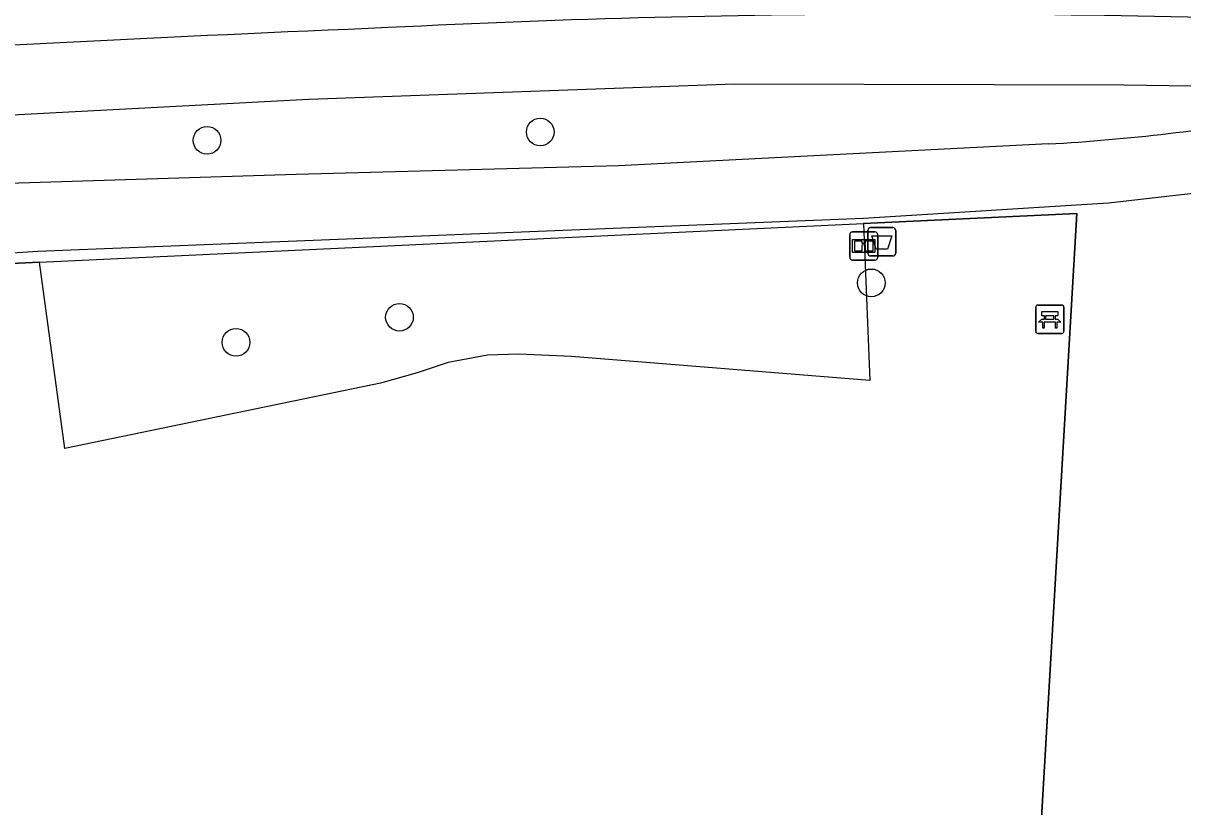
# Model space of a CAD drawing. Extents: x 159053 to 160041, y 380450 to 381422.
# Drawn here: x 159856.62 to 159897.62, y 380815.28 to 380842.97 of the extents above; entities that cross this region are included whole.
import ezdxf

# ---------------------------------------------------------------- set-up
doc = ezdxf.new("R2010")
doc.units = 0
for name, color, linetype in [('IMGEO_Afvalbak', 7, 'Continuous'), ('IMGEO_Bank', 7, 'Continuous'), ('IMGEO_Boom', 7, 'Continuous'), ('IMGEO_Fietspad_gesloten', 7, 'Continuous'), ('IMGEO_Grasland_agrarisch', 7, 'Continuous'), ('IMGEO_Groenvoorziening', 7, 'Continuous'), ('IMGEO_Hek', 7, 'Continuous'), ('IMGEO_Informatiebord', 7, 'Continuous'), ('IMGEO_Voetpad_open', 7, 'Continuous')]:
    doc.layers.add(name, color=color, linetype=linetype)

msp = doc.modelspace()

# ---------------------------------------------------------------- linework, layer by layer
at = {"layer": 'IMGEO_Afvalbak'}
for p, q in [((159886.479, 380834.843), (159886.479, 380835.643)), ((159886.479, 380835.643), (159886.479, 380834.843)), ((159886.579, 380835.743), (159887.369, 380835.743)), ((159887.369, 380835.743), (159886.579, 380835.743)), ((159887.469, 380835.643), (159887.469, 380834.843)), ((159887.469, 380834.843), (159887.469, 380835.643)), ((159887.369, 380834.743), (159886.579, 380834.743)), ((159886.579, 380834.743), (159887.369, 380834.743))]:
    msp.add_line(p, q, dxfattribs=at)
msp.add_lwpolyline([(159886.622, 380835.457), (159887.326, 380835.457), (159887.177, 380834.987), (159886.771, 380834.987), (159886.622, 380835.457)], dxfattribs=at)
for centre, start, end in [((159886.579, 380835.643), 90, 180), ((159886.579, 380835.643), 90, 180), ((159887.369, 380835.643), 0, 90), ((159887.369, 380835.643), 360, 90), ((159886.579, 380834.843), 180, 270), ((159886.579, 380834.843), 180, 270), ((159887.369, 380834.843), 270, 0), ((159887.369, 380834.843), 270, 0)]:
    msp.add_arc(centre, 0.1, start, end, dxfattribs=at)
at = {"layer": 'IMGEO_Bank'}
for p, q in [((159892.414, 380832.081), (159892.414, 380832.922)), ((159892.414, 380832.922), (159892.414, 380832.081)), ((159892.489, 380833.006), (159893.33, 380833.006)), ((159893.33, 380833.006), (159892.489, 380833.006)), ((159892.723, 380832.512), (159892.723, 380832.618)), ((159892.767, 380832.618), (159892.767, 380832.512)), ((159893.055, 380832.624), (159892.773, 380832.624)), ((159893.061, 380832.512), (159893.061, 380832.618)), ((159893.105, 380832.618), (159893.105, 380832.512)), ((159893.414, 380832.931), (159893.414, 380832.09)), ((159893.414, 380832.09), (159893.414, 380832.931)), ((159893.111, 380832.404), (159892.718, 380832.404)), ((159892.773, 380832.506), (159893.055, 380832.506)), ((159893.339, 380832.006), (159892.498, 380832.006)), ((159892.498, 380832.006), (159893.339, 380832.006))]:
    msp.add_line(p, q, dxfattribs=at)
for points in [[(159892.717, 380832.624), (159892.631, 380832.624), (159892.631, 380832.785), (159893.194, 380832.785), (159893.194, 380832.624), (159893.111, 380832.624)], [(159892.661, 380832.404), (159892.519, 380832.404), (159892.631, 380832.506), (159892.717, 380832.506)], [(159892.711, 380832.397), (159892.711, 380832.19), (159892.668, 380832.19), (159892.668, 380832.397)], [(159893.111, 380832.506), (159893.194, 380832.506), (159893.306, 380832.404), (159893.167, 380832.404)], [(159893.161, 380832.397), (159893.161, 380832.19), (159893.117, 380832.19), (159893.117, 380832.397)]]:
    msp.add_lwpolyline(points, dxfattribs=at)
for centre, radius, start, end in [((159892.492, 380832.928), 0.0779, 92.4484, 184.2845), ((159892.492, 380832.928), 0.0779, 92.4484, 184.2845), ((159892.716, 380832.617), 0.00671, 2.8957, 87.1043), ((159892.773, 380832.617), 0.00671, 92.8957, 177.1043), ((159893.055, 380832.617), 0.00671, 2.8957, 87.1043), ((159893.112, 380832.617), 0.00671, 92.8957, 177.1043), ((159893.336, 380832.928), 0.0779, 2.4484, 94.2845), ((159893.336, 380832.928), 0.0779, 2.4484, 94.2845), ((159892.661, 380832.397), 0.00671, 2.8957, 87.1043), ((159892.718, 380832.397), 0.00671, 92.8957, 177.1043), ((159892.716, 380832.513), 0.00671, 272.8957, 357.1043), ((159892.773, 380832.513), 0.00671, 182.8957, 267.1043), ((159893.055, 380832.513), 0.00671, 272.8957, 357.1043), ((159893.112, 380832.513), 0.00671, 182.8957, 267.1043), ((159893.11, 380832.397), 0.00671, 2.8957, 87.1043), ((159893.167, 380832.397), 0.00671, 92.8957, 177.1043), ((159892.492, 380832.084), 0.0779, 182.4484, 274.2845), ((159892.492, 380832.084), 0.0779, 182.4484, 274.2845), ((159893.336, 380832.084), 0.0779, 272.4484, 4.2845), ((159893.336, 380832.084), 0.0779, 272.4484, 4.2845)]:
    msp.add_arc(centre, radius, start, end, dxfattribs=at)
at = {"layer": 'IMGEO_Boom'}
for centre in [(159874.897, 380839.125), (159863.119, 380838.829), (159886.605, 380833.791), (159869.921, 380832.577), (159864.143, 380831.69)]:
    msp.add_circle(centre, 0.489, dxfattribs=at)
at = {"layer": 'IMGEO_Fietspad_gesloten'}
msp.add_lwpolyline([(159910.68, 380840.553), (159895.529, 380840.777), (159881.767, 380840.815), (159866.711, 380840.268), (159847.733, 380839.268), (159829.391, 380838.092), (159816.52, 380837.079), (159805.933, 380836.234), (159794.256, 380835.108), (159782.362, 380834.033), (159780.139, 380833.78), (159777.916, 380833.53), (159764.795, 380832.11), (159750.001, 380830.175), (159741.062, 380829.019)], dxfattribs=at)
for centre, radius, start, end in [((159888.541, 380466.416), 376.876, 87.15952, 92.89216), ((159927.111, 379470.908), 1373.112, 92.403613, 94.301644)]:
    msp.add_arc(centre, radius, start, end, dxfattribs=at)
at = {"layer": 'IMGEO_Grasland_agrarisch'}
for points in [[(159829.859, 380827.463), (159829.872, 380827.176), (159832.679, 380764.075), (159858.217, 380755.95), (159872.152, 380767.23), (159892.367, 380810.654), (159893.872, 380836.247), (159886.331, 380835.892)], [(159886.331, 380835.892), (159886.556, 380830.346), (159876.006, 380831.185), (159874.142, 380831.268), (159873.03, 380831.235), (159871.64, 380830.974), (159870.544, 380830.614), (159869.245, 380830.251), (159858.085, 380827.939), (159857.19, 380834.521)], [(159857.19, 380834.521), (159851.204, 380834.239), (159833.393, 380833.095), (159833.147, 380833.079)]]:
    msp.add_lwpolyline(points, dxfattribs=at)
at = {"layer": 'IMGEO_Groenvoorziening'}
msp.add_lwpolyline([(159857.19, 380834.521), (159886.331, 380835.892)], dxfattribs=at)
at = {"layer": 'IMGEO_Hek'}
for points in [[(159857.19, 380834.521), (159886.331, 380835.892)], [(159886.331, 380835.892), (159893.872, 380836.247), (159892.367, 380810.654), (159872.152, 380767.23), (159858.217, 380755.95)], [(159858.217, 380755.95), (159832.679, 380764.075), (159829.872, 380827.176), (159829.62, 380832.853), (159831.946, 380833.002), (159833.147, 380833.079), (159833.393, 380833.095), (159851.204, 380834.239), (159857.19, 380834.521)]]:
    msp.add_lwpolyline(points, dxfattribs=at)
at = {"layer": 'IMGEO_Informatiebord'}
for p, q in [((159885.841, 380834.695), (159885.841, 380835.495)), ((159885.841, 380835.495), (159885.841, 380834.695)), ((159885.941, 380835.595), (159886.731, 380835.595)), ((159886.731, 380835.595), (159885.941, 380835.595)), ((159886.831, 380835.495), (159886.831, 380834.695)), ((159886.831, 380834.695), (159886.831, 380835.495)), ((159886.731, 380834.595), (159885.941, 380834.595)), ((159885.941, 380834.595), (159886.731, 380834.595))]:
    msp.add_line(p, q, dxfattribs=at)
for points in [[(159885.942, 380835.327), (159886.73, 380835.327), (159886.73, 380834.863), (159885.942, 380834.863), (159885.942, 380835.327)], [(159886.007, 380835.262), (159886.007, 380834.928), (159886.282, 380834.928), (159886.283, 380835.141), (159886.387, 380835.142), (159886.388, 380834.928), (159886.665, 380834.928), (159886.665, 380835.262), (159886.389, 380835.262), (159886.389, 380835.182), (159886.283, 380835.182), (159886.283, 380835.262), (159886.007, 380835.262)]]:
    msp.add_lwpolyline(points, dxfattribs=at)
for centre, start, end in [((159885.941, 380835.495), 90, 180), ((159885.941, 380835.495), 90, 180), ((159886.731, 380835.495), 0, 90), ((159886.731, 380835.495), 360, 90), ((159885.941, 380834.695), 180, 270), ((159885.941, 380834.695), 180, 270), ((159886.731, 380834.695), 270, 0), ((159886.731, 380834.695), 270, 0)]:
    msp.add_arc(centre, 0.1, start, end, dxfattribs=at)
at = {"layer": 'IMGEO_Voetpad_open'}
for points in [[(159892.867, 380838.703), (159877.659, 380837.926), (159866.272, 380837.626), (159856.459, 380837.316), (159846.164, 380836.663), (159835.172, 380835.957), (159829.891, 380835.605), (159825.321, 380835.368), (159814.367, 380834.536), (159804.187, 380833.616), (159793.893, 380832.569), (159790.25, 380832.194), (159782.596, 380831.469), (159778.192, 380830.991)], [(159833.129, 380833.356), (159833.189, 380833.36), (159857.137, 380834.908), (159886.324, 380836.075), (159894.989, 380836.616), (159899.741, 380837.166)]]:
    msp.add_lwpolyline(points, dxfattribs=at)
msp.add_arc((159889.068, 380907.373), 68.775, 273.16688, 280.25201, dxfattribs=at)

doc.saveas('drawing.dxf')
